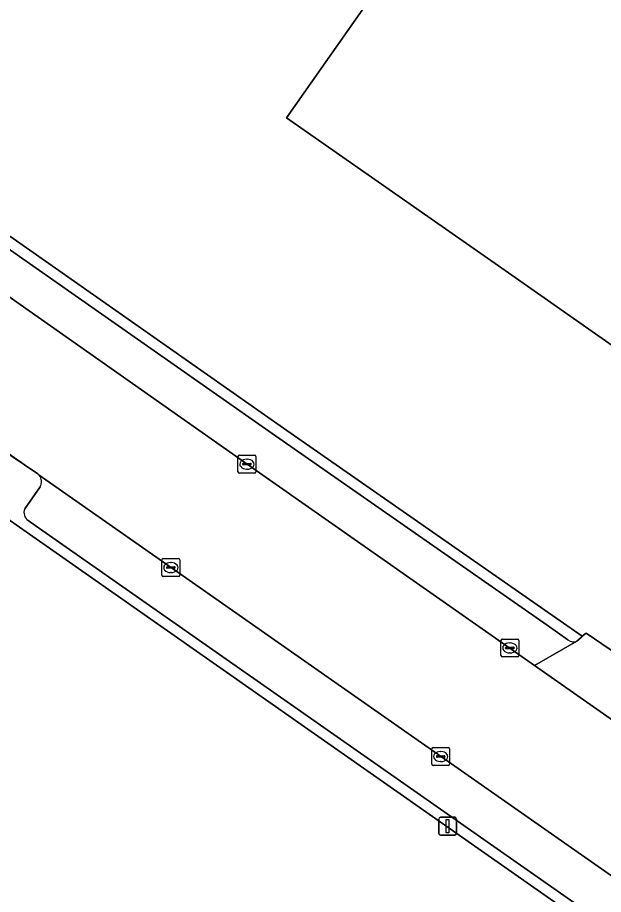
# Model space of a CAD drawing. Extents: x 155018 to 156648, y 383979 to 385733.
# Drawn here: x 155123.48 to 155156.28, y 384964.95 to 385014.04 of the extents above; entities that cross this region are included whole.
import ezdxf

# ---------------------------------------------------------------- set-up
doc = ezdxf.new("R2010")
doc.units = 0
for name, color, linetype in [('IMGEO_Erf', 7, 'Continuous'), ('IMGEO_Kolk', 7, 'Continuous'), ('IMGEO_Lichtmast', 7, 'Continuous'), ('IMGEO_Pand', 7, 'Continuous'), ('IMGEO_Parkeervlak_open', 7, 'Continuous'), ('IMGEO_Rijbaan_lokaal_gesloten', 7, 'Continuous'), ('IMGEO_Rijbaan_lokaal_open', 7, 'Continuous'), ('IMGEO_Voetpad_open', 7, 'Continuous')]:
    doc.layers.add(name, color=color, linetype=linetype)

msp = doc.modelspace()

# ---------------------------------------------------------------- linework, layer by layer
at = {"layer": 'IMGEO_Erf'}
for points in [[(155206.355, 385000), (155188.007, 384973.803), (155171.241, 384985.516), (155180.482, 384998.691), (155178.609, 385000), (155172.658, 385004.159), (155169.751, 385000), (155163.454, 384990.991), (155150.587, 385000), (155138.546, 385008.43), (155155.032, 385031.909)], [(155104.455, 385014.821), (155106.698, 385013.249), (155106.733, 385013.224), (155125.603, 385000), (155138.363, 384991.058), (155155.096, 384979.41), (155155.317, 384979.582), (155163.313, 384974.139), (155168.502, 384970.505), (155170.211, 384969.308), (155172.387, 384967.57), (155179.962, 384962.275), (155183.117, 384960.07), (155188.926, 384956.009), (155190.84, 384954.671), (155220.046, 384934.396)], [(155216.589, 384920.387), (155102.876, 385000), (155101.196, 385001.176), (155092.114, 385007.622), (155091.015, 385008.402), (155090.159, 385008.281), (155078.52, 385004.551)]]:
    msp.add_lwpolyline(points, dxfattribs=at)
at = {"layer": 'IMGEO_Kolk'}
for p, q in [((155135.823, 384988.611), (155135.823, 384989.463)), ((155135.898, 384989.537), (155136.75, 384989.537)), ((155136.125, 384989.08), (155136.523, 384989.08)), ((155136.311, 384989.317), (155136.336, 384989.317)), ((155136.824, 384989.463), (155136.824, 384988.611)), ((155136.082, 384989.031), (155136.082, 384989.043)), ((155136.52, 384988.994), (155136.122, 384988.994)), ((155136.334, 384988.757), (155136.309, 384988.757)), ((155136.566, 384989.043), (155136.566, 384989.031)), ((155136.75, 384988.537), (155135.898, 384988.537)), ((155131.563, 384982.826), (155131.563, 384983.678)), ((155131.638, 384983.752), (155132.49, 384983.752)), ((155132.564, 384983.678), (155132.564, 384982.826)), ((155131.822, 384983.246), (155131.822, 384983.258)), ((155132.26, 384983.209), (155131.862, 384983.209)), ((155131.865, 384983.295), (155132.263, 384983.295)), ((155132.051, 384983.532), (155132.076, 384983.532)), ((155132.306, 384983.258), (155132.306, 384983.246)), ((155132.49, 384982.752), (155131.638, 384982.752)), ((155132.074, 384982.972), (155132.049, 384982.972)), ((155150.621, 384979.25), (155151.473, 384979.25)), ((155150.546, 384978.324), (155150.546, 384979.176)), ((155150.805, 384978.744), (155150.805, 384978.756)), ((155150.848, 384978.793), (155151.246, 384978.793)), ((155151.034, 384979.03), (155151.059, 384979.03)), ((155151.289, 384978.756), (155151.289, 384978.744)), ((155151.547, 384979.176), (155151.547, 384978.324)), ((155151.243, 384978.707), (155150.845, 384978.707)), ((155151.057, 384978.47), (155151.032, 384978.47)), ((155151.473, 384978.25), (155150.621, 384978.25)), ((155146.67, 384972.25), (155146.67, 384973.102)), ((155146.745, 384973.176), (155147.597, 384973.176)), ((155147.158, 384972.956), (155147.183, 384972.956)), ((155147.671, 384973.102), (155147.671, 384972.25)), ((155146.929, 384972.67), (155146.929, 384972.682)), ((155147.367, 384972.633), (155146.969, 384972.633)), ((155146.972, 384972.719), (155147.37, 384972.719)), ((155147.181, 384972.396), (155147.156, 384972.396)), ((155147.413, 384972.682), (155147.413, 384972.67)), ((155147.597, 384972.176), (155146.745, 384972.176))]:
    msp.add_line(p, q, dxfattribs=at)
for points in [[(155135.823, 384988.611), (155135.823, 384989.463)], [(155135.898, 384989.537), (155136.75, 384989.537)], [(155136.824, 384989.463), (155136.824, 384988.611)], [(155136.75, 384988.537), (155135.898, 384988.537)], [(155131.563, 384982.826), (155131.563, 384983.678)], [(155131.638, 384983.752), (155132.49, 384983.752)], [(155132.564, 384983.678), (155132.564, 384982.826)], [(155132.49, 384982.752), (155131.638, 384982.752)], [(155150.621, 384979.25), (155151.473, 384979.25)], [(155150.546, 384978.324), (155150.546, 384979.176)], [(155151.547, 384979.176), (155151.547, 384978.324)], [(155151.473, 384978.25), (155150.621, 384978.25)], [(155146.67, 384972.25), (155146.67, 384973.102)], [(155146.745, 384973.176), (155147.597, 384973.176)], [(155147.671, 384973.102), (155147.671, 384972.25)], [(155147.597, 384972.176), (155146.745, 384972.176)]]:
    msp.add_lwpolyline(points, dxfattribs=at)
for centre, radius, start, end in [((155135.9, 384989.461), 0.0765, 91.552, 178.448), ((155135.9, 384989.461), 0.0765, 91.552, 178.448), ((155136.122, 384989.04), 0.0403, 85.8775, 175.7526), ((155136.527, 384989.042), 0.0386, 1.7309, 96.639), ((155136.748, 384989.461), 0.0765, 1.552, 88.448), ((155136.748, 384989.461), 0.0765, 1.552, 88.448), ((155135.9, 384988.613), 0.0765, 181.552, 268.448), ((155135.9, 384988.613), 0.0765, 181.552, 268.448), ((155136.119, 384989.03), 0.0366, 178.938, 274.7102), ((155136.523, 384989.037), 0.043, 264.8664, 352.4533), ((155136.748, 384988.613), 0.0765, 271.552, 358.448), ((155136.748, 384988.613), 0.0765, 271.552, 358.448), ((155131.64, 384983.676), 0.0765, 91.552, 178.448), ((155131.64, 384983.676), 0.0765, 91.552, 178.448), ((155132.488, 384983.676), 0.0765, 1.552, 88.448), ((155132.488, 384983.676), 0.0765, 1.552, 88.448), ((155131.862, 384983.255), 0.0403, 85.8775, 175.7526), ((155131.859, 384983.245), 0.0366, 178.938, 274.7102), ((155132.263, 384983.252), 0.043, 264.8664, 352.4533), ((155132.267, 384983.257), 0.0386, 1.7309, 96.639), ((155131.64, 384982.828), 0.0765, 181.552, 268.448), ((155131.64, 384982.828), 0.0765, 181.552, 268.448), ((155132.488, 384982.828), 0.0765, 271.552, 358.448), ((155132.488, 384982.828), 0.0765, 271.552, 358.448), ((155150.623, 384979.174), 0.0765, 91.552, 178.448), ((155150.623, 384979.174), 0.0765, 91.552, 178.448), ((155151.471, 384979.174), 0.0765, 1.552, 88.448), ((155151.471, 384979.174), 0.0765, 1.552, 88.448), ((155150.845, 384978.753), 0.0403, 85.8775, 175.7526), ((155151.25, 384978.755), 0.0386, 1.7309, 96.639), ((155150.623, 384978.326), 0.0765, 181.552, 268.448), ((155150.623, 384978.326), 0.0765, 181.552, 268.448), ((155150.842, 384978.743), 0.0366, 178.938, 274.7102), ((155151.246, 384978.75), 0.043, 264.8664, 352.4533), ((155151.471, 384978.326), 0.0765, 271.552, 358.448), ((155151.471, 384978.326), 0.0765, 271.552, 358.448), ((155146.747, 384973.1), 0.0765, 91.552, 178.448), ((155146.747, 384973.1), 0.0765, 91.552, 178.448), ((155147.595, 384973.1), 0.0765, 1.552, 88.448), ((155147.595, 384973.1), 0.0765, 1.552, 88.448), ((155146.969, 384972.679), 0.0403, 85.8775, 175.7526), ((155146.966, 384972.669), 0.0366, 178.938, 274.7102), ((155147.37, 384972.676), 0.043, 264.8664, 352.4533), ((155147.374, 384972.681), 0.0386, 1.7309, 96.639), ((155146.747, 384972.252), 0.0765, 181.552, 268.448), ((155146.747, 384972.252), 0.0765, 181.552, 268.448), ((155147.595, 384972.252), 0.0765, 271.552, 358.448), ((155147.595, 384972.252), 0.0765, 271.552, 358.448)]:
    msp.add_arc(centre, radius, start, end, dxfattribs=at)
for centre, major_axis, ratio, start_param, end_param in [((155136.31, 384989.037), (-0.387, 0.002), 0.722429, 4.712389, 7.853982), ((155136.335, 384989.037), (-0.39, 0.002), 0.717154, 1.570796, 4.712389), ((155132.05, 384983.252), (-0.387, 0.002), 0.722429, 4.712389, 7.853982), ((155132.075, 384983.252), (-0.39, 0.002), 0.717154, 1.570796, 4.712389), ((155151.033, 384978.75), (-0.387, 0.002), 0.722429, 4.712389, 7.853982), ((155151.058, 384978.75), (-0.39, 0.002), 0.717154, 1.570796, 4.712389), ((155147.157, 384972.676), (-0.387, 0.002), 0.722429, 4.712389, 7.853982), ((155147.182, 384972.676), (-0.39, 0.002), 0.717154, 1.570796, 4.712389)]:
    msp.add_ellipse(centre, major_axis=major_axis, ratio=ratio, start_param=start_param, end_param=end_param, dxfattribs=at)
at = {"layer": 'IMGEO_Lichtmast'}
for p, q in [((155147.064, 384968.373), (155147.064, 384969.173)), ((155147.064, 384969.173), (155147.064, 384968.373)), ((155147.164, 384969.273), (155147.954, 384969.273)), ((155147.954, 384969.273), (155147.164, 384969.273)), ((155148.054, 384969.173), (155148.054, 384968.373)), ((155148.054, 384968.373), (155148.054, 384969.173)), ((155147.954, 384968.273), (155147.164, 384968.273)), ((155147.164, 384968.273), (155147.954, 384968.273))]:
    msp.add_line(p, q, dxfattribs=at)
msp.add_lwpolyline([(155147.484, 384969.148), (155147.634, 384969.148), (155147.634, 384968.398), (155147.484, 384968.398), (155147.484, 384969.148)], dxfattribs=at)
for centre, start, end in [((155147.164, 384969.173), 90, 180), ((155147.164, 384969.173), 90, 180), ((155147.954, 384969.173), 0, 90), ((155147.954, 384969.173), 360, 90), ((155147.164, 384968.373), 180, 270), ((155147.164, 384968.373), 180, 270), ((155147.954, 384968.373), 270, 0), ((155147.954, 384968.373), 270, 0)]:
    msp.add_arc(centre, 0.1, start, end, dxfattribs=at)
at = {"layer": 'IMGEO_Pand'}
msp.add_lwpolyline([(155155.032, 385031.909), (155138.546, 385008.43), (155150.587, 385000), (155163.454, 384990.991), (155169.751, 385000), (155172.658, 385004.159), (155178.609, 385000), (155180.482, 384998.691), (155171.241, 384985.516), (155188.007, 384973.803), (155206.355, 385000)], dxfattribs=at)
at = {"layer": 'IMGEO_Parkeervlak_open'}
for points in [[(155154.298, 384979.198), (155153.129, 384980.026), (155137.732, 384990.75), (155124.519, 385000), (155106.344, 385012.723)], [(155104.316, 385011.516), (155105.117, 385010.953), (155120.721, 385000), (155137.217, 384988.42), (155152.428, 384977.771), (155154.802, 384979.137)], [(155122.552, 384989.889), (155123.87, 384989.007), (155104.094, 385002.848)], [(155198.603, 384936.694), (155124.695, 384988.43)], [(155124.741, 384987.761), (155123.882, 384986.54)], [(155124.083, 384985.887), (155124.518, 384985.577), (155196.547, 384935.173)]]:
    msp.add_lwpolyline(points, dxfattribs=at)
for centre, radius, start, end in [((155124.254, 384988.064), 0.573, 328.1444, 39.7224), ((155124.377, 384986.335), 0.536, 157.4945, 236.7233), ((155154.603, 384979.604), 0.508, 233.1174, 293.0805)]:
    msp.add_arc(centre, radius, start, end, dxfattribs=at)
at = {"layer": 'IMGEO_Rijbaan_lokaal_gesloten'}
for points in [[(155169.394, 384965.893), (155162.523, 384970.703), (155152.428, 384977.771), (155137.217, 384988.42), (155120.721, 385000), (155105.117, 385010.953), (155104.316, 385011.516), (155103.661, 385012.02)], [(155093.471, 385010.431), (155094.104, 385009.957), (155096.834, 385007.973), (155100.736, 385005.199), (155100.927, 385005.065), (155104.094, 385002.848), (155123.87, 384989.007), (155124.619, 384988.506), (155124.695, 384988.43), (155198.603, 384936.694), (155200.056, 384935.669), (155200.809, 384935.124), (155218.313, 384922.864)]]:
    msp.add_lwpolyline(points, dxfattribs=at)
at = {"layer": 'IMGEO_Rijbaan_lokaal_open'}
msp.add_lwpolyline([(155163.313, 384974.139), (155155.317, 384979.582), (155155.096, 384979.41), (155155.029, 384979.328), (155154.802, 384979.137), (155152.428, 384977.771), (155162.523, 384970.703), (155169.394, 384965.893)], dxfattribs=at)
at = {"layer": 'IMGEO_Voetpad_open'}
for points in [[(155125.603, 385000), (155106.733, 385013.224), (155106.698, 385013.249), (155106.344, 385012.723), (155124.519, 385000), (155137.732, 384990.75), (155153.129, 384980.026), (155154.298, 384979.198)], [(155101.401, 385001.469), (155101.196, 385001.176), (155102.876, 385000), (155216.589, 384920.387), (155216.663, 384920.497)], [(155154.802, 384979.137), (155155.029, 384979.328), (155155.096, 384979.41), (155138.363, 384991.058), (155125.603, 385000)], [(155124.695, 384988.43), (155124.619, 384988.506), (155123.87, 384989.007), (155122.552, 384989.889)], [(155123.882, 384986.54), (155124.741, 384987.761)], [(155196.547, 384935.173), (155124.518, 384985.577), (155124.083, 384985.887)]]:
    msp.add_lwpolyline(points, dxfattribs=at)
for centre, radius, start, end in [((155124.254, 384988.064), 0.573, 328.1444, 39.7224), ((155124.377, 384986.335), 0.536, 157.4945, 236.7233), ((155154.603, 384979.604), 0.508, 233.1174, 293.0805)]:
    msp.add_arc(centre, radius, start, end, dxfattribs=at)

doc.saveas('drawing.dxf')
